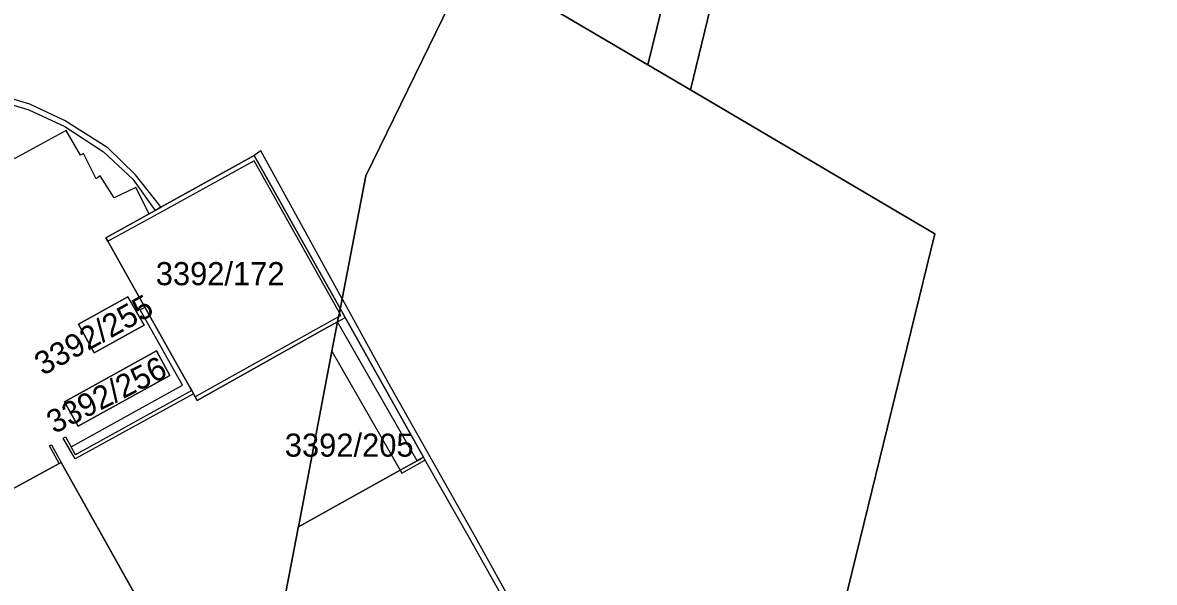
# Model space of a CAD drawing. Extents: x -262715 to -259381, y -1237238 to -1231182.
# Drawn here: x -261492.2 to -261394.2, y -1236188.7 to -1236140.2 of the extents above; entities that cross this region are included whole.
import ezdxf

# ---------------------------------------------------------------- set-up
doc = ezdxf.new("R2010")
doc.units = 0
for name, color, linetype in [('body_kn', 7, 'Continuous'), ('kladpar_druhypozemkov', 7, 'Continuous'), ('kladpar_hranice', 7, 'Continuous'), ('kladpar_parcelnecisla', 7, 'Continuous'), ('kladpar_plochy', 7, 'Continuous'), ('zappar_hrandruhpozemk', 7, 'Continuous'), ('zuob_linie', 7, 'Continuous'), ('zuob_plochy', 7, 'Continuous')]:
    doc.layers.add(name, color=color, linetype=linetype)

msp = doc.modelspace()

# ---------------------------------------------------------------- linework, layer by layer
at = {"layer": 'body_kn'}
for p, q in [((-261438.06, -1236143.9), (-261438.06, -1236143.9)), ((-261438.06, -1236143.9), (-261438.06, -1236143.9)), ((-261434.37, -1236146.07), (-261434.37, -1236146.07)), ((-261491.67, -1236147.8), (-261491.67, -1236147.8)), ((-261491.58, -1236147.3), (-261491.58, -1236147.3)), ((-261488.59, -1236148.71), (-261488.59, -1236148.71)), ((-261488.55, -1236149.24), (-261488.55, -1236149.24)), ((-261488.43, -1236149.59), (-261488.43, -1236149.59)), ((-261487.2, -1236151.73), (-261487.2, -1236151.73)), ((-261486.95, -1236151.56), (-261486.95, -1236151.56)), ((-261485.21, -1236151.43), (-261485.21, -1236151.43)), ((-261484.84, -1236151.09), (-261484.84, -1236151.09)), ((-261472.16, -1236151.74), (-261472.16, -1236151.74)), ((-261471.59, -1236151.34), (-261471.59, -1236151.34)), ((-261472.16, -1236152.2), (-261472.16, -1236152.2)), ((-261485.85, -1236153.77), (-261485.85, -1236153.77)), ((-261485.5, -1236153.52), (-261485.5, -1236153.52)), ((-261482.44, -1236153.41), (-261482.44, -1236153.41)), ((-261462.5, -1236153.5), (-261462.5, -1236153.5)), ((-261482.67, -1236153.8), (-261482.67, -1236153.8)), ((-261482.41, -1236154.53), (-261482.41, -1236154.53)), ((-261484.28, -1236155.4), (-261484.28, -1236155.4)), ((-261480.72, -1236156.5), (-261480.72, -1236156.5)), ((-261480.36, -1236156.06), (-261480.36, -1236156.06)), ((-261480.23, -1236156.23), (-261480.23, -1236156.23)), ((-261480.23, -1236156.23), (-261480.23, -1236156.23)), ((-261481.25, -1236156.8), (-261481.25, -1236156.8)), ((-261481.25, -1236156.8), (-261481.25, -1236156.8)), ((-261480.54, -1236156.82), (-261480.54, -1236156.82)), ((-261413.2, -1236158.53), (-261413.2, -1236158.53)), ((-261485, -1236158.88), (-261485, -1236158.88)), ((-261485, -1236158.88), (-261485, -1236158.88)), ((-261484.83, -1236159.18), (-261484.83, -1236159.18)), ((-261484.66, -1236159.08), (-261484.66, -1236159.08)), ((-261483.09, -1236163.98), (-261483.09, -1236163.98)), ((-261464.55, -1236164.16), (-261464.55, -1236164.16)), ((-261464.55, -1236164.16), (-261464.55, -1236164.16)), ((-261482.04, -1236165.11), (-261482.04, -1236165.11)), ((-261481.63, -1236164.88), (-261481.63, -1236164.88)), ((-261464.78, -1236165.36), (-261464.78, -1236165.36)), ((-261464.78, -1236165.36), (-261464.78, -1236165.36)), ((-261464.71, -1236165.01), (-261464.71, -1236165.01)), ((-261464.71, -1236165.01), (-261464.71, -1236165.01)), ((-261464.69, -1236164.91), (-261464.69, -1236164.91)), ((-261487.38, -1236166.36), (-261487.38, -1236166.36)), ((-261487.38, -1236166.36), (-261487.38, -1236166.36)), ((-261481.69, -1236166.45), (-261481.69, -1236166.45)), ((-261464.93, -1236166.14), (-261464.93, -1236166.14)), ((-261464.93, -1236166.14), (-261464.93, -1236166.14)), ((-261464.85, -1236165.72), (-261464.85, -1236165.72)), ((-261464.85, -1236165.72), (-261464.85, -1236165.72)), ((-261464.64, -1236165.6), (-261464.64, -1236165.6)), ((-261464.28, -1236165.78), (-261464.28, -1236165.78)), ((-261466.41, -1236166.97), (-261466.41, -1236166.97)), ((-261486.01, -1236168.84), (-261486.01, -1236168.84)), ((-261480.63, -1236168.67), (-261480.63, -1236168.67)), ((-261465.42, -1236168.7), (-261465.42, -1236168.7)), ((-261465.42, -1236168.7), (-261465.42, -1236168.7)), ((-261479.45, -1236170.81), (-261479.45, -1236170.81)), ((-261477.97, -1236171.4), (-261477.97, -1236171.4)), ((-261460.61, -1236171.32), (-261460.61, -1236171.32)), ((-261478.37, -1236171.63), (-261478.37, -1236171.63)), ((-261477.71, -1236171.86), (-261477.71, -1236171.86)), ((-261477.57, -1236172.1), (-261477.57, -1236172.1)), ((-261477.57, -1236172.1), (-261477.57, -1236172.1)), ((-261477.42, -1236172.38), (-261477.42, -1236172.38)), ((-261477.42, -1236172.38), (-261477.42, -1236172.38)), ((-261488.59, -1236173.07), (-261488.59, -1236173.07)), ((-261488.59, -1236173.07), (-261488.59, -1236173.07)), ((-261477.26, -1236172.66), (-261477.26, -1236172.66)), ((-261477.09, -1236172.96), (-261477.09, -1236172.96)), ((-261487.41, -1236175.2), (-261487.41, -1236175.2)), ((-261488.69, -1236176.22), (-261488.69, -1236176.22)), ((-261488.5, -1236176.11), (-261488.5, -1236176.11)), ((-261489.9, -1236176.89), (-261489.9, -1236176.89)), ((-261489.72, -1236176.79), (-261489.72, -1236176.79)), ((-261488, -1236176.99), (-261488, -1236176.99)), ((-261487.17, -1236176.53), (-261487.17, -1236176.53)), ((-261487.66, -1236178.01), (-261487.66, -1236178.01)), ((-261487.66, -1236178.01), (-261487.66, -1236178.01)), ((-261487.62, -1236177.66), (-261487.62, -1236177.66)), ((-261487.48, -1236177.59), (-261487.48, -1236177.59)), ((-261458.03, -1236178.18), (-261458.03, -1236178.18)), ((-261458.03, -1236178.18), (-261458.03, -1236178.18)), ((-261457.69, -1236177.99), (-261457.69, -1236177.99)), ((-261457.49, -1236177.88), (-261457.49, -1236177.88)), ((-261457.49, -1236177.88), (-261457.49, -1236177.88)), ((-261457.37, -1236178.13), (-261457.37, -1236178.13)), ((-261457.32, -1236178.23), (-261457.32, -1236178.23)), ((-261489.05, -1236178.43), (-261489.05, -1236178.43)), ((-261489.05, -1236178.43), (-261489.05, -1236178.43)), ((-261488.87, -1236178.33), (-261488.87, -1236178.33)), ((-261459.51, -1236179), (-261459.51, -1236179)), ((-261459.51, -1236179), (-261459.51, -1236179)), ((-261459.36, -1236179.26), (-261459.36, -1236179.26)), ((-261468.34, -1236183.94), (-261468.34, -1236183.94)), ((-261468.33, -1236183.91), (-261468.33, -1236183.91)), ((-261468.41, -1236184.31), (-261468.41, -1236184.31)), ((-261453.42, -1236185.06), (-261453.42, -1236185.06)), ((-261453.02, -1236184.78), (-261453.02, -1236184.78))]:
    msp.add_line(p, q, dxfattribs=at)
at = {"layer": 'kladpar_druhypozemkov'}
for p, q in [((-261474.79, -1236160.31), (-261474.79, -1236160.31)), ((-261484.9, -1236165.68), (-261484.9, -1236165.68)), ((-261484.58, -1236171.5), (-261484.58, -1236171.5)), ((-261463.02, -1236175.59), (-261463.02, -1236175.59))]:
    msp.add_line(p, q, dxfattribs=at)
at = {"layer": 'kladpar_hranice'}
for points in [[(-261509.97, -1236455.23), (-261442, -1236314), (-261431.44, -1236290.98), (-261436.46, -1236275.73), (-261426.37, -1236277.02), (-261397.27, -1236285.04), (-261393.24, -1236276.31), (-261406.07, -1236268.03), (-261414.44, -1236258.96), (-261416.15, -1236249.79), (-261418.67, -1236236.25), (-261419.78, -1236225.96), (-261421.39, -1236192.02), (-261413.2, -1236158.53), (-261434.37, -1236146.07), (-261419.87, -1236086.37), (-261411.48, -1236069.6), (-261404.97, -1236056.61), (-261400.83, -1236059.59), (-261388.04, -1236068.81), (-261386.5, -1236069.65)], [(-261411.48, -1236069.6), (-261419.87, -1236086.37), (-261434.37, -1236146.07), (-261438.06, -1236143.9)], [(-261438.06, -1236143.9), (-261433.16, -1236123.85), (-261432.06, -1236119.36), (-261430.93, -1236114.71), (-261426.66, -1236097.25)], [(-261444.7, -1236117.1), (-261433.16, -1236123.85), (-261438.06, -1236143.9), (-261453.39, -1236134.87), (-261453.17, -1236134.42), (-261446.21, -1236138.5), (-261436.72, -1236122.39), (-261444.03, -1236118.15), (-261444.7, -1236119.29), (-261445.53, -1236118.8), (-261444.7, -1236117.1)], [(-261453.39, -1236134.87), (-261462.5, -1236153.5), (-261464.55, -1236164.16), (-261464.69, -1236164.91), (-261464.71, -1236165.01), (-261472.16, -1236151.74), (-261480.23, -1236156.23), (-261480.72, -1236156.5), (-261481.25, -1236156.8), (-261485, -1236158.88), (-261484.83, -1236159.18), (-261481.63, -1236164.88), (-261477.97, -1236171.4), (-261477.71, -1236171.86), (-261477.57, -1236172.1), (-261477.42, -1236172.38), (-261477.26, -1236172.66), (-261477.09, -1236172.96), (-261466.41, -1236166.97), (-261464.93, -1236166.14), (-261465.42, -1236168.7), (-261468.33, -1236183.91), (-261468.34, -1236183.94), (-261468.41, -1236184.31), (-261474.5, -1236216)], [(-261474.5, -1236216), (-261468.41, -1236184.31), (-261468.34, -1236183.94), (-261468.33, -1236183.91), (-261459.51, -1236179), (-261458.03, -1236178.18), (-261457.69, -1236177.99), (-261457.49, -1236177.88), (-261464.28, -1236165.78), (-261464.71, -1236165.01), (-261464.69, -1236164.91), (-261464.55, -1236164.16), (-261462.5, -1236153.5), (-261453.39, -1236134.87)], [(-261453.39, -1236134.87), (-261438.06, -1236143.9), (-261434.37, -1236146.07), (-261413.2, -1236158.53), (-261421.39, -1236192.02)], [(-261485, -1236158.88), (-261481.25, -1236156.8), (-261480.72, -1236156.5), (-261480.23, -1236156.23), (-261472.16, -1236151.74), (-261464.71, -1236165.01), (-261464.78, -1236165.36), (-261464.85, -1236165.72), (-261464.93, -1236166.14), (-261466.41, -1236166.97), (-261477.09, -1236172.96), (-261477.26, -1236172.66), (-261477.42, -1236172.38), (-261477.57, -1236172.1), (-261477.71, -1236171.86), (-261477.97, -1236171.4), (-261481.63, -1236164.88), (-261484.83, -1236159.18), (-261485, -1236158.88)], [(-261595.6, -1236201.36), (-261525.64, -1236162.51), (-261520.7, -1236171.41), (-261519.84, -1236172.95), (-261517.91, -1236171.88), (-261514.15, -1236169.81), (-261504.59, -1236186.88), (-261489.05, -1236178.43), (-261488.87, -1236178.33), (-261481.26, -1236191.93)], [(-261474.5, -1236216), (-261469.09, -1236221.6), (-261481.59, -1236228.45), (-261488.98, -1236215.03), (-261473.21, -1236206.34), (-261477.18, -1236199.11), (-261481.26, -1236191.93), (-261488.87, -1236178.33), (-261489.05, -1236178.43), (-261504.59, -1236186.88), (-261514.15, -1236169.81), (-261517.91, -1236171.88), (-261519.84, -1236172.95), (-261520.7, -1236171.41), (-261525.64, -1236162.51), (-261595.6, -1236201.36)], [(-261487.38, -1236166.36), (-261483.09, -1236163.98), (-261481.69, -1236166.45), (-261486.01, -1236168.84), (-261487.38, -1236166.36)], [(-261481.69, -1236166.45), (-261483.09, -1236163.98), (-261487.38, -1236166.36), (-261486.01, -1236168.84), (-261481.69, -1236166.45)], [(-261464.71, -1236165.01), (-261464.28, -1236165.78), (-261457.49, -1236177.88), (-261457.69, -1236177.99), (-261458.03, -1236178.18), (-261459.51, -1236179), (-261468.33, -1236183.91), (-261465.42, -1236168.7), (-261464.93, -1236166.14), (-261464.85, -1236165.72), (-261464.78, -1236165.36), (-261464.71, -1236165.01)], [(-261488.59, -1236173.07), (-261480.63, -1236168.67), (-261479.45, -1236170.81), (-261487.41, -1236175.2), (-261488.59, -1236173.07)], [(-261479.45, -1236170.81), (-261480.63, -1236168.67), (-261488.59, -1236173.07), (-261487.41, -1236175.2), (-261479.45, -1236170.81)]]:
    msp.add_lwpolyline(points, dxfattribs=at)
at = {"layer": 'kladpar_plochy'}
for p, q in [((-261453.39, -1236134.87), (-261462.5, -1236153.5)), ((-261472.16, -1236151.74), (-261480.23, -1236156.23)), ((-261464.71, -1236165.01), (-261472.16, -1236151.74)), ((-261462.5, -1236153.5), (-261464.55, -1236164.16)), ((-261480.72, -1236156.5), (-261481.25, -1236156.8)), ((-261480.23, -1236156.23), (-261480.72, -1236156.5)), ((-261481.25, -1236156.8), (-261485, -1236158.88)), ((-261485, -1236158.88), (-261484.83, -1236159.18)), ((-261484.83, -1236159.18), (-261481.63, -1236164.88)), ((-261483.09, -1236163.98), (-261487.38, -1236166.36)), ((-261481.69, -1236166.45), (-261483.09, -1236163.98)), ((-261464.55, -1236164.16), (-261464.69, -1236164.91)), ((-261481.63, -1236164.88), (-261477.97, -1236171.4)), ((-261464.69, -1236164.91), (-261464.71, -1236165.01)), ((-261487.38, -1236166.36), (-261486.01, -1236168.84)), ((-261486.01, -1236168.84), (-261481.69, -1236166.45)), ((-261466.41, -1236166.97), (-261464.93, -1236166.14)), ((-261464.93, -1236166.14), (-261465.42, -1236168.7)), ((-261477.09, -1236172.96), (-261466.41, -1236166.97)), ((-261480.63, -1236168.67), (-261488.59, -1236173.07)), ((-261479.45, -1236170.81), (-261480.63, -1236168.67)), ((-261465.42, -1236168.7), (-261468.33, -1236183.91)), ((-261487.41, -1236175.2), (-261479.45, -1236170.81)), ((-261477.97, -1236171.4), (-261477.71, -1236171.86)), ((-261477.71, -1236171.86), (-261477.57, -1236172.1)), ((-261477.57, -1236172.1), (-261477.42, -1236172.38)), ((-261477.42, -1236172.38), (-261477.26, -1236172.66)), ((-261488.59, -1236173.07), (-261487.41, -1236175.2)), ((-261477.26, -1236172.66), (-261477.09, -1236172.96)), ((-261489.05, -1236178.43), (-261504.59, -1236186.88)), ((-261488.87, -1236178.33), (-261489.05, -1236178.43)), ((-261481.26, -1236191.93), (-261488.87, -1236178.33)), ((-261468.34, -1236183.94), (-261468.41, -1236184.31)), ((-261468.33, -1236183.91), (-261468.34, -1236183.94)), ((-261468.41, -1236184.31), (-261474.5, -1236216))]:
    msp.add_line(p, q, dxfattribs=at)
for points in [[(-261421.39, -1236192.02), (-261413.2, -1236158.53), (-261434.37, -1236146.07), (-261419.87, -1236086.37), (-261411.48, -1236069.6), (-261404.97, -1236056.61), (-261400.83, -1236059.59), (-261388.04, -1236068.81), (-261386.5, -1236069.65), (-261377.1, -1236074.79), (-261372.8, -1236072.22), (-261361.27, -1236060.35), (-261345.62, -1236044.25), (-261341.5, -1236035.34)], [(-261474.5, -1236216), (-261468.41, -1236184.31), (-261468.34, -1236183.94), (-261468.33, -1236183.91), (-261459.51, -1236179), (-261458.03, -1236178.18), (-261457.69, -1236177.99), (-261457.49, -1236177.88), (-261464.28, -1236165.78), (-261464.71, -1236165.01), (-261464.69, -1236164.91), (-261464.55, -1236164.16), (-261462.5, -1236153.5), (-261453.39, -1236134.87), (-261438.06, -1236143.9), (-261434.37, -1236146.07), (-261413.2, -1236158.53), (-261421.39, -1236192.02)], [(-261595.6, -1236201.36), (-261525.64, -1236162.51), (-261520.7, -1236171.41), (-261519.84, -1236172.95), (-261517.91, -1236171.88), (-261514.15, -1236169.81), (-261504.59, -1236186.88), (-261489.05, -1236178.43), (-261488.87, -1236178.33), (-261481.26, -1236191.93)]]:
    msp.add_lwpolyline(points, dxfattribs=at)
for points in [[(-261438.06, -1236143.9), (-261433.16, -1236123.85), (-261432.06, -1236119.36), (-261430.93, -1236114.71), (-261426.66, -1236097.25), (-261426.04, -1236094.75), (-261423.59, -1236084.71), (-261414.99, -1236067.55), (-261411.96, -1236069.32), (-261411.48, -1236069.6), (-261419.87, -1236086.37), (-261434.37, -1236146.07)], [(-261444.7, -1236117.1), (-261433.16, -1236123.85), (-261438.06, -1236143.9), (-261453.39, -1236134.87), (-261453.17, -1236134.42), (-261446.21, -1236138.5), (-261436.72, -1236122.39), (-261444.03, -1236118.15), (-261444.7, -1236119.29), (-261445.53, -1236118.8)], [(-261485, -1236158.88), (-261481.25, -1236156.8), (-261480.72, -1236156.5), (-261480.23, -1236156.23), (-261472.16, -1236151.74), (-261464.71, -1236165.01), (-261464.78, -1236165.36), (-261464.85, -1236165.72), (-261464.93, -1236166.14), (-261466.41, -1236166.97), (-261477.09, -1236172.96), (-261477.26, -1236172.66), (-261477.42, -1236172.38), (-261477.57, -1236172.1), (-261477.71, -1236171.86), (-261477.97, -1236171.4), (-261481.63, -1236164.88), (-261484.83, -1236159.18)], [(-261487.38, -1236166.36), (-261483.09, -1236163.98), (-261481.69, -1236166.45), (-261486.01, -1236168.84)], [(-261464.71, -1236165.01), (-261464.28, -1236165.78), (-261457.49, -1236177.88), (-261457.69, -1236177.99), (-261458.03, -1236178.18), (-261459.51, -1236179), (-261468.33, -1236183.91), (-261465.42, -1236168.7), (-261464.93, -1236166.14), (-261464.85, -1236165.72), (-261464.78, -1236165.36)], [(-261488.59, -1236173.07), (-261480.63, -1236168.67), (-261479.45, -1236170.81), (-261487.41, -1236175.2)]]:
    msp.add_lwpolyline(points, close=True, dxfattribs=at)
at = {"layer": 'zappar_hrandruhpozemk'}
for p, q in [((-261485.21, -1236151.43), (-261482.67, -1236153.8)), ((-261471.59, -1236151.34), (-261472.16, -1236151.74)), ((-261464.55, -1236164.16), (-261471.59, -1236151.34)), ((-261464.78, -1236165.36), (-261472.16, -1236152.2)), ((-261484.28, -1236155.4), (-261485.5, -1236153.52)), ((-261482.67, -1236153.8), (-261480.72, -1236156.5)), ((-261464.64, -1236165.6), (-261464.78, -1236165.36)), ((-261464.85, -1236165.72), (-261477.26, -1236172.66)), ((-261464.93, -1236166.14), (-261464.28, -1236165.78)), ((-261458.03, -1236178.18), (-261464.93, -1236166.14)), ((-261464.85, -1236165.72), (-261464.64, -1236165.6)), ((-261465.42, -1236168.7), (-261459.51, -1236179)), ((-261477.42, -1236172.38), (-261487.66, -1236178.01)), ((-261487.17, -1236176.53), (-261478.37, -1236171.63)), ((-261489.05, -1236178.43), (-261489.9, -1236176.89)), ((-261459.36, -1236179.26), (-261457.37, -1236178.13)), ((-261459.51, -1236179), (-261459.36, -1236179.26)), ((-261453.02, -1236184.78), (-261442.36, -1236203.98))]:
    msp.add_line(p, q, dxfattribs=at)
for points in [[(-261550.48, -1236169.59), (-261570.21, -1236180.59), (-261569.9, -1236180.92), (-261549.64, -1236169.63), (-261512.43, -1236148.99), (-261507.25, -1236146.97), (-261502.46, -1236146.25), (-261498.4, -1236146.25), (-261495.7, -1236146.57), (-261491.67, -1236147.8), (-261488.55, -1236149.24), (-261485.21, -1236151.43)], [(-261480.23, -1236156.23), (-261480.36, -1236156.06), (-261482.44, -1236153.41), (-261484.84, -1236151.09), (-261488.59, -1236148.71), (-261491.58, -1236147.3), (-261495.61, -1236146.12)], [(-261485.5, -1236153.52), (-261485.85, -1236153.77), (-261486.95, -1236151.56), (-261487.2, -1236151.73), (-261488.43, -1236149.59), (-261492.89, -1236152.01), (-261495.84, -1236150.33), (-261499.19, -1236148.95)], [(-261472.16, -1236152.2), (-261480.54, -1236156.82), (-261484.66, -1236159.08), (-261484.83, -1236159.18)], [(-261481.25, -1236156.8), (-261482.41, -1236154.53), (-261484.28, -1236155.4)], [(-261464.55, -1236164.16), (-261460.61, -1236171.32), (-261453.02, -1236184.78)], [(-261478.37, -1236171.63), (-261482.04, -1236165.11), (-261481.63, -1236164.88)], [(-261477.57, -1236172.1), (-261487.48, -1236177.59), (-261487.62, -1236177.66), (-261488, -1236176.99)], [(-261487.66, -1236178.01), (-261488.69, -1236176.22), (-261488.5, -1236176.11), (-261488, -1236176.99), (-261487.17, -1236176.53)], [(-261489.9, -1236176.89), (-261489.72, -1236176.79), (-261488.87, -1236178.33)], [(-261457.49, -1236177.88), (-261457.37, -1236178.13), (-261457.32, -1236178.23), (-261453.42, -1236185.06), (-261442.65, -1236204.31), (-261435.01, -1236218.64), (-261438.49, -1236220.56), (-261440.48, -1236222.28)]]:
    msp.add_lwpolyline(points, dxfattribs=at)
at = {"layer": 'zuob_linie'}
for points in [[(-261474.5, -1236216), (-261468.41, -1236184.31), (-261468.34, -1236183.94), (-261468.33, -1236183.91), (-261465.42, -1236168.7), (-261464.93, -1236166.14), (-261464.85, -1236165.72), (-261464.78, -1236165.36), (-261464.71, -1236165.01), (-261464.69, -1236164.91), (-261464.55, -1236164.16), (-261462.5, -1236153.5), (-261453.39, -1236134.87)], [(-261453.39, -1236134.87), (-261462.5, -1236153.5), (-261464.55, -1236164.16), (-261464.69, -1236164.91), (-261464.71, -1236165.01), (-261464.78, -1236165.36), (-261464.85, -1236165.72), (-261464.93, -1236166.14), (-261465.42, -1236168.7), (-261468.33, -1236183.91), (-261468.34, -1236183.94), (-261468.41, -1236184.31), (-261474.5, -1236216)]]:
    msp.add_lwpolyline(points, dxfattribs=at)
at = {"layer": 'zuob_plochy'}
for points in [[(-261474.5, -1236216), (-261468.41, -1236184.31), (-261468.34, -1236183.94), (-261468.33, -1236183.91), (-261465.42, -1236168.7), (-261464.93, -1236166.14), (-261464.85, -1236165.72), (-261464.78, -1236165.36), (-261464.71, -1236165.01), (-261464.69, -1236164.91), (-261464.55, -1236164.16), (-261462.5, -1236153.5), (-261453.39, -1236134.87)], [(-261453.39, -1236134.87), (-261462.5, -1236153.5), (-261464.55, -1236164.16), (-261464.69, -1236164.91), (-261464.71, -1236165.01), (-261464.78, -1236165.36), (-261464.85, -1236165.72), (-261464.93, -1236166.14), (-261465.42, -1236168.7), (-261468.33, -1236183.91), (-261468.34, -1236183.94), (-261468.41, -1236184.31), (-261474.5, -1236216)]]:
    msp.add_lwpolyline(points, dxfattribs=at)

# ---------------------------------------------------------------- texts
at = {"layer": 'kladpar_parcelnecisla'}
for s, p in [('3392/172', (-261480.683, -1236162.98)), ('3392/205', (-261469.507, -1236177.83))]:
    msp.add_text(s, height=2, dxfattribs=at).set_placement(p)
for s, rotation, p in [('3392/255', 29, (-261490.463, -1236170.849)), ('3392/256', 27, (-261489.478, -1236175.886))]:
    msp.add_text(s, height=2, rotation=rotation, dxfattribs=at).set_placement(p)

doc.saveas('drawing.dxf')
